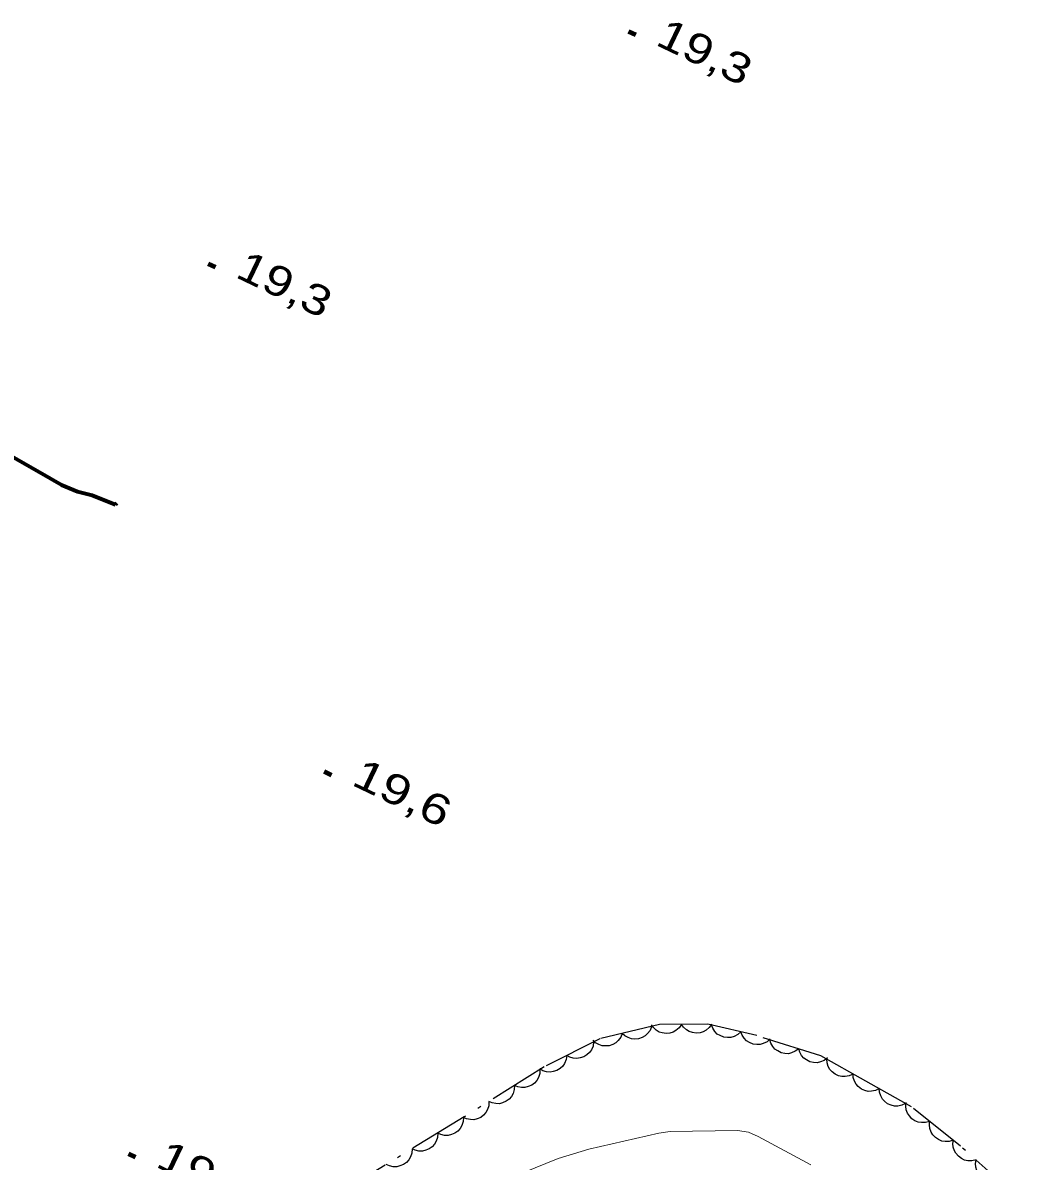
# Model space of a CAD drawing. Extents: x 355726 to 357533, y 5103782 to 5105258.
# Drawn here: x 356425.9 to 356475.6, y 5104714.5 to 5104771.2 of the extents above; entities that cross this region are included whole.
import ezdxf

# ---------------------------------------------------------------- set-up
doc = ezdxf.new("R2010")
doc.units = 0
doc.header["$LTSCALE"] = 0.6
doc.linetypes.add('DOT_DASHED', pattern=[7.7, 5, -1.2, 0.3, -1.2])
doc.linetypes.add('LONG_DASHED', pattern=[7.5, 6, -1.5])
for name, color, linetype, lineweight in [('2', 7, 'LONG_DASHED', 13), ('22', 7, 'Continuous', 13), ('3', 7, 'Continuous', 140), ('44', 7, 'Continuous', 25)]:
    doc.layers.add(name, color=color, linetype=linetype, lineweight=lineweight)

msp = doc.modelspace()

# ---------------------------------------------------------------- linework, layer by layer
at = {"layer": '2', "linetype": 'Continuous'}
msp.add_lwpolyline([(356465.1, 5104714.3), (356462.48, 5104715.72), (356462.01, 5104715.94), (356461.45, 5104716.01), (356458.1, 5104715.97), (356457.53, 5104715.88), (356454.05, 5104715.09), (356452.52, 5104714.62), (356449.62, 5104713.44)], dxfattribs=at)
at = {"layer": '22', "linetype": 'LONG_DASHED', "lineweight": 70}
msp.add_lwpolyline([(356425.39, 5104749.55), (356426.71, 5104748.8), (356427.79, 5104748.17), (356428.59, 5104747.84), (356429.33, 5104747.66), (356429.94, 5104747.41), (356430.48, 5104747.19), (356430.56, 5104747.26)], dxfattribs=at)
at = {"layer": '3'}
for p, q in [((356456.03, 5104770.76), (356456.39, 5104770.59)), ((356435.1, 5104759.19), (356435.46, 5104759.02)), ((356440.88, 5104733.89), (356441.24, 5104733.72)), ((356431.13, 5104714.86), (356431.49, 5104714.69))]:
    msp.add_line(p, q, dxfattribs=at)
at = {"layer": '44', "linetype": 'DOT_DASHED'}
msp.add_lwpolyline([(356475.58, 5104712.55), (356472.55, 5104715.24), (356470.11, 5104717.2), (356467.85, 5104718.47), (356465.6, 5104719.74), (356462.41, 5104720.74), (356459.97, 5104721.32), (356457.57, 5104721.29), (356454.6, 5104720.59), (356451.83, 5104719.19), (356447.85, 5104716.69), (356443.31, 5104713.92)], dxfattribs=at)
at = {"layer": '44'}
for points in [[(356460.17, 5104721.32), (356460.05, 5104721.15), (356459.89, 5104721.02), (356459.75, 5104720.93), (356459.59, 5104720.88), (356459.4, 5104720.86), (356459.21, 5104720.89), (356459.05, 5104720.94), (356458.91, 5104721.03), (356458.77, 5104721.16), (356458.67, 5104721.3)], [(356455.72, 5104720.85), (356455.64, 5104720.66), (356455.52, 5104720.5), (356455.4, 5104720.38), (356455.25, 5104720.3), (356455.07, 5104720.24), (356454.88, 5104720.23), (356454.72, 5104720.24), (356454.55, 5104720.3), (356454.39, 5104720.39), (356454.26, 5104720.51)], [(356457.18, 5104721.2), (356457.1, 5104721), (356456.98, 5104720.84), (356456.86, 5104720.73), (356456.71, 5104720.64), (356456.53, 5104720.58), (356456.34, 5104720.57), (356456.18, 5104720.58), (356456.01, 5104720.64), (356455.85, 5104720.73), (356455.72, 5104720.85)], [(356458.67, 5104721.3), (356458.55, 5104721.13), (356458.39, 5104721), (356458.25, 5104720.91), (356458.09, 5104720.86), (356457.9, 5104720.85), (356457.71, 5104720.88), (356457.55, 5104720.92), (356457.41, 5104721.01), (356457.27, 5104721.14), (356457.17, 5104721.28)], [(356461.62, 5104720.93), (356461.47, 5104720.79), (356461.28, 5104720.7), (356461.13, 5104720.65), (356460.95, 5104720.64), (356460.77, 5104720.67), (356460.59, 5104720.74), (356460.45, 5104720.82), (356460.33, 5104720.95), (356460.22, 5104721.11), (356460.16, 5104721.27)], [(356463.08, 5104720.58), (356462.93, 5104720.44), (356462.74, 5104720.35), (356462.59, 5104720.3), (356462.41, 5104720.3), (356462.23, 5104720.32), (356462.05, 5104720.4), (356461.91, 5104720.48), (356461.79, 5104720.61), (356461.68, 5104720.76), (356461.62, 5104720.93)], [(356454.29, 5104720.43), (356454.26, 5104720.22), (356454.18, 5104720.04), (356454.09, 5104719.9), (356453.96, 5104719.78), (356453.8, 5104719.68), (356453.62, 5104719.63), (356453.46, 5104719.6), (356453.28, 5104719.62), (356453.1, 5104719.67), (356452.95, 5104719.75)], [(356464.5, 5104720.09), (356464.33, 5104719.96), (356464.15, 5104719.88), (356463.99, 5104719.84), (356463.81, 5104719.85), (356463.63, 5104719.89), (356463.46, 5104719.98), (356463.32, 5104720.06), (356463.21, 5104720.2), (356463.12, 5104720.36), (356463.07, 5104720.53)], [(356452.95, 5104719.75), (356452.92, 5104719.55), (356452.84, 5104719.36), (356452.75, 5104719.22), (356452.62, 5104719.1), (356452.46, 5104719.01), (356452.28, 5104718.95), (356452.12, 5104718.92), (356451.94, 5104718.94), (356451.77, 5104718.99), (356451.61, 5104719.08)], [(356465.93, 5104719.64), (356465.77, 5104719.51), (356465.58, 5104719.43), (356465.42, 5104719.39), (356465.24, 5104719.4), (356465.06, 5104719.44), (356464.89, 5104719.53), (356464.75, 5104719.62), (356464.64, 5104719.75), (356464.55, 5104719.91), (356464.5, 5104720.09)], [(356451.62, 5104719.06), (356451.61, 5104718.85), (356451.55, 5104718.66), (356451.47, 5104718.51), (356451.35, 5104718.38), (356451.21, 5104718.27), (356451.03, 5104718.2), (356450.87, 5104718.15), (356450.7, 5104718.15), (356450.51, 5104718.19), (356450.35, 5104718.26)], [(356467.21, 5104718.83), (356467.02, 5104718.74), (356466.82, 5104718.71), (356466.65, 5104718.7), (356466.48, 5104718.74), (356466.32, 5104718.82), (356466.17, 5104718.94), (356466.05, 5104719.06), (356465.97, 5104719.21), (356465.92, 5104719.39), (356465.9, 5104719.57)], [(356468.51, 5104718.1), (356468.33, 5104718), (356468.13, 5104717.97), (356467.96, 5104717.96), (356467.79, 5104718.01), (356467.62, 5104718.08), (356467.47, 5104718.2), (356467.36, 5104718.32), (356467.28, 5104718.48), (356467.22, 5104718.65), (356467.21, 5104718.83)], [(356450.35, 5104718.26), (356450.34, 5104718.05), (356450.28, 5104717.86), (356450.2, 5104717.71), (356450.08, 5104717.58), (356449.94, 5104717.47), (356449.76, 5104717.4), (356449.6, 5104717.35), (356449.43, 5104717.36), (356449.24, 5104717.39), (356449.08, 5104717.46)], [(356469.82, 5104717.36), (356469.63, 5104717.27), (356469.43, 5104717.23), (356469.27, 5104717.23), (356469.1, 5104717.27), (356468.93, 5104717.35), (356468.78, 5104717.47), (356468.67, 5104717.58), (356468.59, 5104717.74), (356468.53, 5104717.92), (356468.51, 5104718.1)], [(356449.08, 5104717.46), (356449.07, 5104717.25), (356449.01, 5104717.06), (356448.93, 5104716.91), (356448.81, 5104716.78), (356448.67, 5104716.67), (356448.49, 5104716.6), (356448.33, 5104716.55), (356448.16, 5104716.56), (356447.97, 5104716.59), (356447.81, 5104716.66)], [(356471.02, 5104716.47), (356470.82, 5104716.41), (356470.62, 5104716.41), (356470.45, 5104716.43), (356470.29, 5104716.5), (356470.14, 5104716.6), (356470.01, 5104716.74), (356469.92, 5104716.88), (356469.86, 5104717.04), (356469.84, 5104717.23), (356469.85, 5104717.41)], [(356447.81, 5104716.66), (356447.8, 5104716.46), (356447.73, 5104716.26), (356447.65, 5104716.12), (356447.53, 5104715.99), (356447.38, 5104715.88), (356447.21, 5104715.81), (356447.05, 5104715.77), (356446.87, 5104715.77), (356446.69, 5104715.81), (356446.53, 5104715.88)], [(356472.19, 5104715.53), (356471.99, 5104715.47), (356471.79, 5104715.47), (356471.62, 5104715.49), (356471.46, 5104715.56), (356471.31, 5104715.66), (356471.18, 5104715.8), (356471.09, 5104715.94), (356471.03, 5104716.11), (356471.01, 5104716.29), (356471.02, 5104716.47)], [(356446.53, 5104715.88), (356446.52, 5104715.67), (356446.45, 5104715.48), (356446.37, 5104715.34), (356446.25, 5104715.21), (356446.1, 5104715.1), (356445.93, 5104715.03), (356445.77, 5104714.98), (356445.59, 5104714.99), (356445.41, 5104715.03), (356445.25, 5104715.1)], [(356445.25, 5104715.1), (356445.24, 5104714.89), (356445.17, 5104714.7), (356445.09, 5104714.56), (356444.97, 5104714.43), (356444.82, 5104714.32), (356444.65, 5104714.25), (356444.49, 5104714.2), (356444.31, 5104714.21), (356444.13, 5104714.25), (356443.97, 5104714.32)], [(356473.33, 5104714.55), (356473.12, 5104714.5), (356472.92, 5104714.51), (356472.76, 5104714.54), (356472.6, 5104714.62), (356472.45, 5104714.73), (356472.33, 5104714.88), (356472.25, 5104715.01), (356472.2, 5104715.18), (356472.18, 5104715.37), (356472.21, 5104715.55)], [(356474.45, 5104713.55), (356474.25, 5104713.5), (356474.04, 5104713.51), (356473.88, 5104713.54), (356473.72, 5104713.62), (356473.58, 5104713.73), (356473.46, 5104713.88), (356473.37, 5104714.02), (356473.32, 5104714.19), (356473.3, 5104714.37), (356473.33, 5104714.55)]]:
    msp.add_lwpolyline(points, dxfattribs=at)

# ---------------------------------------------------------------- texts
at = {"layer": '3'}
for s, width, p in [('19,3   ', 1.25, (356457.31, 5104770.12)), ('19,3   ', 1.25, (356436.39, 5104758.55)), ('19,6   ', 1.3, (356442.17, 5104733.26)), ('19,6   ', 1.3, (356432.42, 5104714.24))]:
    msp.add_text(s, height=1.5, rotation=334.423, dxfattribs=dict(at, width=width)).set_placement(p)

doc.saveas('drawing.dxf')
